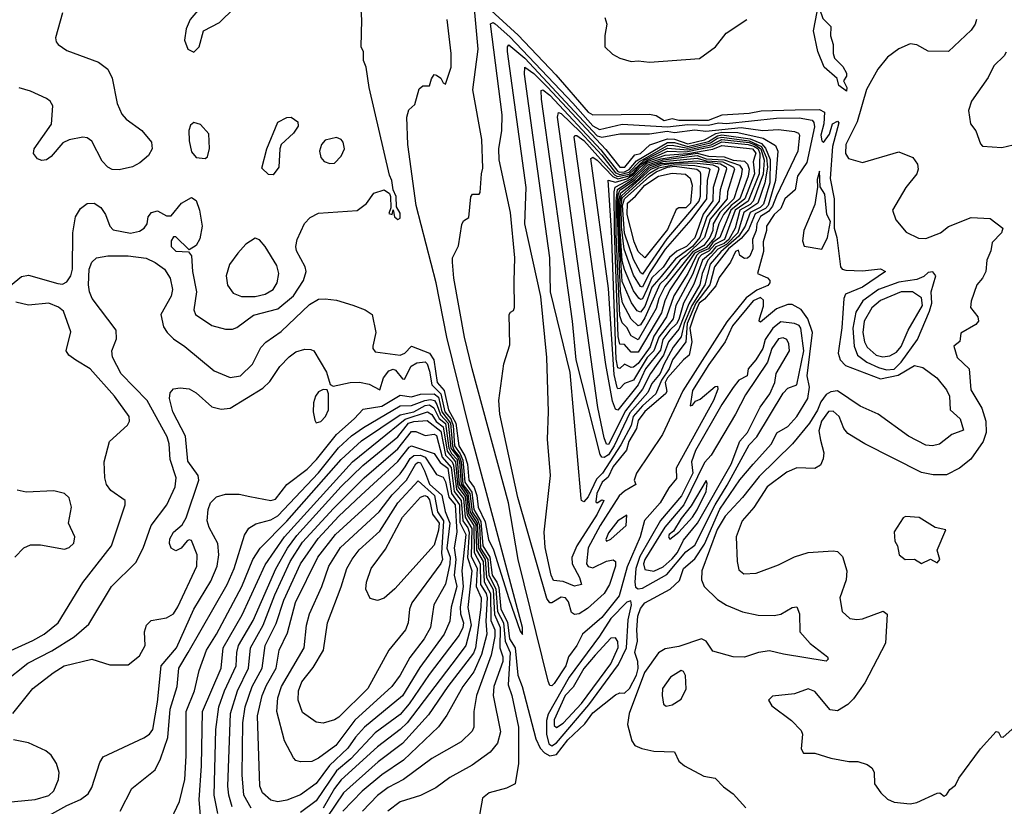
# Model space of a CAD drawing. Extents: x 1173029 to 1307123, y 522559 to 678521.
# Tile 358 of 623: x 1298757 to 1303101, y 545086 to 548555. Entities that reach past the tile are written whole.
import ezdxf

# ---------------------------------------------------------------- set-up
doc = ezdxf.new("R2010")
doc.units = 0

msp = doc.modelspace()

# ---------------------------------------------------------------- linework, layer by layer
at = {"layer": '0CON10XD'}
for points in [[(1298716.7, 547383.3), (1298765, 547422.2), (1298795, 547428.5), (1298925, 547391.5), (1298945, 547389.2), (1298965, 547398.5), (1298981.9, 547425), (1298989, 547455), (1298991.3, 547615), (1299002.9, 547685), (1299025, 547722.7), (1299055, 547743.6), (1299085, 547745.5), (1299115, 547727.1), (1299135.4, 547695.4), (1299153.6, 547645), (1299168.3, 547628.3), (1299245, 547614), (1299285, 547621.8), (1299306, 547635), (1299318.8, 547655), (1299324.1, 547685.9), (1299337.5, 547705), (1299365, 547711.2), (1299405, 547690), (1299425, 547690), (1299470.8, 547745), (1299515, 547770.6), (1299535, 547758), (1299549.6, 547715), (1299561.1, 547645), (1299551.1, 547588.9), (1299535, 547558.8), (1299505, 547540), (1299445, 547597.5), (1299435, 547597.5), (1299425, 547580), (1299424.3, 547555), (1299445, 547534.5), (1299501.7, 547531.7), (1299514, 547514), (1299518.4, 547445), (1299537.3, 547355), (1299525.5, 547275), (1299532.2, 547255), (1299605, 547206.1), (1299665, 547189.6), (1299695, 547190), (1299715, 547197.9), (1299787.5, 547252.5), (1299895, 547280.4), (1299965, 547336.6), (1300008.8, 547405), (1300020, 547445), (1300016.6, 547465), (1299977.1, 547535), (1299974.7, 547555), (1299981.3, 547585), (1300013.4, 547656.6), (1300038, 547682), (1300075, 547702), (1300245, 547713.3), (1300286.1, 547743.9), (1300319.7, 547790.3), (1300365, 547804.4), (1300388.4, 547788.4), (1300392.7, 547775), (1300394.3, 547725.7), (1300385, 547700), (1300400, 547695), (1300405, 547716.7), (1300410.8, 547685), (1300425, 547673.5), (1300435, 547680), (1300435, 547701.2), (1300418.8, 547728.8), (1300417, 547775), (1300403.8, 547803.8), (1300398.9, 547845), (1300388.5, 547868.5), (1300298.3, 548255), (1300284.7, 548345), (1300273.4, 548375), (1300273.4, 548413.4), (1300263.8, 548435), (1300265.4, 548554.6), (1300258.9, 548665)], [(1299525, 548411.2), (1299548, 548435), (1299567.5, 548505), (1299638.3, 548541.7), (1299702.5, 548605), (1299707.5, 548615), (1299702.5, 548635), (1299675, 548658.8), (1299635, 548667.5), (1299605, 548657.5), (1299575, 548633.8), (1299508.8, 548555), (1299491.2, 548515), (1299483.8, 548465), (1299498.8, 548425), (1299525, 548411.2)], [(1298725.8, 545495), (1298814.4, 545605), (1298904.2, 545675), (1298952.9, 545705), (1299075, 545735.6), (1299155, 545710.6), (1299235, 545710.6), (1299285, 545750), (1299310.5, 545795), (1299307.3, 545855), (1299315.6, 545885), (1299336.2, 545905), (1299405, 545916.8), (1299435, 545935.4), (1299455, 545966.2), (1299538.4, 546145), (1299540.3, 546195), (1299515, 546258), (1299505, 546261.2), (1299495, 546256.2), (1299469.2, 546225), (1299445, 546212.5), (1299425, 546224.4), (1299417.7, 546245), (1299419.3, 546265), (1299435, 546294.3), (1299472.7, 546327.3), (1299491.2, 546358.8), (1299546.8, 546525), (1299543.8, 546545), (1299498.8, 546608.8), (1299487.6, 546717.6), (1299432.6, 546825), (1299417.3, 546885), (1299420, 546910), (1299435, 546926.5), (1299465, 546932.1), (1299505, 546927.1), (1299535, 546909.6), (1299605, 546848.2), (1299645, 546837.9), (1299685, 546842.5), (1299829.4, 546930.6), (1299859.9, 546960.1), (1299904.7, 547025), (1299945, 547068.8), (1299975, 547089.6), (1300015, 547102.5), (1300041.2, 547101.2), (1300054, 547094), (1300110.2, 547000.2), (1300126.4, 546946.4), (1300139.3, 546939.3), (1300215.2, 546954.8), (1300256.3, 546956.3), (1300297.8, 546947.8), (1300345, 546922.9), (1300361.9, 546975), (1300385, 547006.5), (1300405, 547013.5), (1300415, 547009), (1300445, 546971.2), (1300455, 546970), (1300483.6, 547026.4), (1300508.9, 547041.1), (1300545, 547045.8), (1300555, 547036.7), (1300564.9, 547004.9), (1300574.5, 546944.5), (1300615.3, 546905.3), (1300632.6, 546825), (1300658.8, 546795), (1300669.5, 546765), (1300675.5, 546675), (1300700.5, 546640.5), (1300712.2, 546612.2), (1300719.8, 546515), (1300751.1, 546471.1), (1300760.1, 546395), (1300791.4, 546341.4), (1300800, 546235), (1300831.2, 546185), (1300840.6, 546105), (1300862, 546075), (1300870.5, 546050.5), (1300878.8, 545955), (1300908.7, 545898.7), (1300917, 545825), (1300941.8, 545785), (1300954, 545664), (1300972.8, 545615), (1301033.3, 545383.3), (1301052.1, 545342.1), (1301071.8, 545321.8), (1301095, 545308.2), (1301125.5, 545314.5), (1301175, 545379.7), (1301249.4, 545450.6), (1301285, 545497.7), (1301385, 545577.3), (1301405, 545587.1), (1301425, 545584.4), (1301447.3, 545605), (1301477.8, 545665), (1301484.5, 545694.5), (1301484.4, 545725), (1301470.2, 545765), (1301482.8, 545815), (1301478.8, 545865), (1301483.1, 545925), (1301495, 545958.7), (1301515, 545983.7), (1301625.7, 546044.3), (1301668.1, 546081.9), (1301685.3, 546135), (1301735, 546177.3), (1301777.9, 546242.1), (1301845, 546396.6), (1301933.6, 546526.4), (1301991.9, 546595), (1302072.7, 546685), (1302097.5, 546732.5), (1302145, 546760.5), (1302185, 546805.5), (1302234.1, 546885), (1302240.7, 546935), (1302231.4, 546985), (1302253.6, 547175), (1302234.1, 547235), (1302205, 547277.4), (1302165, 547298.3), (1302145, 547299.2), (1302095, 547280.2), (1302025, 547220.6), (1302019.2, 547225), (1302020, 547235), (1302038.8, 547291.2), (1302038.2, 547318.2), (1302025, 547329.5), (1301993, 547315), (1301900.9, 547205), (1301868.6, 547135), (1301796.4, 547035), (1301725, 546920), (1301715, 546852.5), (1301725, 546854.3), (1301738, 546872), (1301758.2, 546881.8), (1301825, 546937.5), (1301835, 546938.8), (1301837.3, 546925), (1301817.6, 546875), (1301652.3, 546577.7), (1301655, 546531.4), (1301619.8, 546490.2), (1301582.7, 546425), (1301513.5, 546346.5), (1301493.7, 546275), (1301437.2, 546142.8), (1301401.9, 546015), (1301325, 545918.7), (1301240, 545845), (1301214.7, 545795), (1301177.2, 545745), (1301166.7, 545705), (1301115, 545628.4), (1301105, 545617.5), (1301095, 545619.5), (1301087.9, 545637.9), (1300955.3, 546175), (1300913.5, 546425), (1300752.7, 547015), (1300718.4, 547155), (1300672.6, 547415), (1300665.7, 547485), (1300666, 547505), (1300692.7, 547557.3), (1300707.7, 547652.3), (1300715, 547667.5), (1300737.5, 547682.5), (1300746.5, 547773.5), (1300754.5, 547785.5), (1300784.3, 547785.7), (1300787.7, 547792.3), (1300793.3, 547875), (1300800.5, 547899.5), (1300795, 548026.7), (1300756.4, 548245), (1300779.2, 548425), (1300762.6, 548602.6)], [(1300820, 548610), (1300956.4, 548486.4), (1301122.2, 548312.2), (1301265, 548146.5), (1301285, 548135.5), (1301535, 548138.6), (1301565, 548132.5), (1301599.5, 548109.5), (1301635, 548119), (1301665, 548111.9), (1301795, 548112.4), (1301855.1, 548134.9), (1301975, 548142.3), (1302027.7, 548152.3), (1302177.7, 548157.7), (1302285, 548158.7), (1302307.3, 548147.3), (1302304, 548095), (1302291, 548045), (1302295, 548020), (1302303, 548013), (1302330, 548050), (1302342.7, 548095), (1302365, 548106.6), (1302370.4, 548100.4), (1302343.1, 547995), (1302332.5, 547855), (1302349.3, 547765), (1302350.4, 547635), (1302361.4, 547595), (1302377.3, 547465), (1302385, 547454.5), (1302400.7, 547450.7), (1302475, 547447.3), (1302555, 547455.5), (1302576, 547445), (1302475.3, 547375), (1302400.4, 547345), (1302392.4, 547325), (1302384.4, 547195.6), (1302367.2, 547085), (1302375.7, 547055), (1302400.6, 547030.6), (1302555, 546971.8), (1302632.9, 546987.1), (1302705, 547029.3), (1302740.7, 547020.7), (1302802.2, 546975), (1302845, 546922.5), (1302858.9, 546895), (1302861.2, 546835), (1302906.4, 546795), (1302920.8, 546745), (1302868.8, 546725), (1302815, 546682.5), (1302784.4, 546675.6), (1302755, 546678.5), (1302677.8, 546717.8), (1302543.8, 546815), (1302465, 546851), (1302365, 546917.5), (1302335, 546913.1), (1302315, 546902.6), (1302290.6, 546869.4), (1302276.8, 546833.2), (1302240.8, 546775), (1302166, 546684), (1302019.6, 546540.4), (1301945, 546447.3), (1301868.7, 546365), (1301833.4, 546306.6), (1301766.7, 546125), (1301764.2, 546084.2), (1301776.9, 546055), (1301835, 545998.5), (1301875, 545972.8), (1301945, 545944.1), (1302015, 545928.4), (1302085, 545927.1), (1302115, 545932.9), (1302165, 545963.3), (1302185, 545965.8), (1302197.5, 545935), (1302198.8, 545855), (1302243.8, 545803.8), (1302320, 545745), (1302323.8, 545735), (1302314.2, 545725.8), (1302126.6, 545756.6), (1302065, 545772.5), (1302016.2, 545765), (1301955, 545744.6), (1301905, 545745.5), (1301815, 545770.5), (1301785, 545813.8), (1301765, 545824.1), (1301665, 545790.2), (1301605, 545780.2), (1301575, 545762.3), (1301513.4, 545676.6), (1301445.2, 545495), (1301437.7, 545447.7), (1301456.9, 545375), (1301470.8, 545355), (1301500.7, 545340.7), (1301555, 545329.6), (1301645, 545327.1), (1301664.4, 545285), (1301689.2, 545265), (1301775, 545218.9), (1301825, 545210.6), (1301862.3, 545172.3), (1301905, 545141.1), (1301959.8, 545079.8)], [(1302405, 548240), (1302370, 548265), (1302363.1, 548295), (1302306.1, 548345), (1302277.3, 548415), (1302259.2, 548505), (1302275, 548590), (1302285, 548602.5), (1302300.4, 548560.4), (1302335.8, 548525), (1302333.6, 548483.6), (1302346.2, 548445), (1302345.4, 548405.4), (1302351.8, 548385), (1302388.3, 548348.3), (1302405, 548319.2), (1302404.6, 548305), (1302391.5, 548285), (1302405.3, 548255), (1302405, 548240)], [(1298685, 545632.8), (1298792.4, 545717.6), (1298898.5, 545771.5), (1298996.9, 545833.1), (1299061.3, 545888.7), (1299161.2, 546055), (1299269.4, 546160.6), (1299301.1, 546225), (1299336.5, 546325), (1299405.7, 546415), (1299442.2, 546495), (1299446.6, 546535), (1299420.3, 546615), (1299416.4, 546685), (1299406.8, 546715), (1299319.2, 546875), (1299205, 546993.8), (1299166.5, 547066.5), (1299163.2, 547095), (1299183.1, 547146.9), (1299182.5, 547185), (1299076.7, 547325), (1299064.3, 547354.3), (1299060.5, 547385), (1299063.3, 547455), (1299075, 547485.6), (1299095, 547504.5), (1299145, 547513.5), (1299235, 547513.4), (1299315, 547503.4), (1299355, 547484.3), (1299395.3, 547455), (1299420.3, 547415), (1299430.3, 547365), (1299424.7, 547335), (1299378.9, 547255), (1299391, 547201), (1299406.9, 547175), (1299435, 547147.1), (1299485, 547113.6), (1299615, 547006), (1299685, 546977.2), (1299730.6, 546985), (1299784.3, 547035.7), (1299820.7, 547109.3), (1299843, 547133), (1299910.6, 547179.4), (1300035, 547299.5), (1300075, 547322), (1300105, 547324.3), (1300155, 547318), (1300226.1, 547296.1), (1300280.6, 547275), (1300311.1, 547255), (1300327.8, 547175), (1300314.3, 547115), (1300314.4, 547104.4), (1300325, 547090.8), (1300435, 547076.1), (1300455.3, 547084.7), (1300485.3, 547114.7), (1300565, 547084.7), (1300583.8, 547055), (1300598.2, 546955), (1300629, 546919), (1300647.8, 546835), (1300681.3, 546775), (1300694.3, 546675), (1300720.9, 546630.9), (1300731.5, 546595), (1300738.6, 546525), (1300761.5, 546491.5), (1300773.6, 546456.4), (1300780, 546405), (1300810.4, 546340.4), (1300825, 546263.3), (1300847.2, 546217.2), (1300915, 546002.2), (1300965, 545858.1), (1300975, 545843.3), (1300975.2, 545874.8), (1300743.1, 546743.1), (1300640.7, 547155), (1300594.3, 547394.3), (1300506.2, 547735), (1300469.1, 548005), (1300464.4, 548125), (1300473.1, 548156.9), (1300499.5, 548180.5), (1300519.5, 548250.5), (1300535, 548263.3), (1300565, 548263.3), (1300573.3, 548293.3), (1300585, 548312.5), (1300595, 548310), (1300615, 548297.5), (1300625, 548276.2), (1300635, 548270), (1300660, 548345), (1300660, 548405), (1300642.8, 548555)], [(1298945.7, 548585), (1298914.2, 548474.2), (1298916.8, 548456.8), (1298925.8, 548445)], [(1301337.5, 548565), (1301347.1, 548535), (1301338, 548485), (1301338.8, 548435), (1301372, 548402), (1301403.8, 548385), (1301455, 548370), (1301485, 548372.9), (1301535, 548366.9), (1301756.4, 548383.6), (1301826.7, 548435), (1301872.7, 548495), (1301964.3, 548555)], [(1302977.1, 548555), (1302971.9, 548535), (1302955, 548509.1), (1302855, 548413.8), (1302765, 548415.3), (1302715, 548443.6), (1302685, 548447.8), (1302635, 548426.4), (1302585, 548388.8), (1302543.2, 548336.8), (1302492.7, 548247.3), (1302451.8, 548105), (1302401.3, 548005), (1302400, 547965), (1302412.4, 547942.4), (1302475, 547925.6), (1302635, 547971.4), (1302697, 547947), (1302717.9, 547917.9), (1302720.6, 547895), (1302714.4, 547875), (1302666.7, 547815), (1302607.5, 547715), (1302622.4, 547672.4), (1302667.6, 547617.6), (1302721.7, 547591.7), (1302755, 547589.5), (1302819.2, 547615), (1302855, 547642.3), (1302955, 547682.1), (1303038.3, 547678.3), (1303093.8, 547635), (1303087.5, 547615), (1303047.2, 547572.8), (1303041.1, 547535), (1303023.3, 547495), (1303018.6, 547445), (1303004, 547415), (1302979.2, 547385), (1302954.2, 547314.2), (1302952, 547285), (1302983.8, 547245), (1302986.2, 547225), (1302975, 547210), (1302908.1, 547171.9), (1302903.6, 547136.4), (1302878, 547115), (1302892.5, 547065), (1302945.5, 547015), (1302953.3, 546923.3), (1303001.5, 546841.5), (1303019.7, 546785), (1303020.2, 546735), (1303007.9, 546695), (1302953, 546617), (1302902.1, 546577.9), (1302845, 546548), (1302787.3, 546547.3), (1302735, 546558), (1302485, 546684.4), (1302409.5, 546729.5), (1302392, 546752), (1302371.9, 546805), (1302345, 546828.5), (1302325, 546827.3), (1302293.7, 546785), (1302282.5, 546742.5), (1302289.2, 546700.8)], [(1301205, 545931.7), (1301190.9, 545940.9), (1301178.2, 545988.2), (1301165, 546005.2), (1301145, 546009), (1301105, 545983.3), (1301095, 545983.7), (1301082.2, 546002.2), (1300955, 546447.8), (1300875.4, 546814.6), (1300870.6, 546875), (1300893.1, 547036.9), (1300918.8, 547121.2), (1300915.7, 547254.3), (1300921.2, 547265), (1300935, 547272), (1300940, 547285), (1300938.2, 547401.8), (1300941.4, 547505), (1300922.2, 547705), (1300872.5, 547937.5), (1300870.4, 547985), (1300884, 548066), (1300885.2, 548135), (1300833.9, 548536.1), (1300845, 548542.3), (1300855, 548536.7), (1300919.1, 548479.1), (1301196.5, 548186.5), (1301285, 548087.2), (1301315, 548070.2), (1301415, 548093.6), (1301615, 548082.1), (1301705, 548092.4), (1301795, 548090.3), (1301839.2, 548099.2), (1301875, 548096.5), (1302095, 548120), (1302195, 548121.6), (1302252.3, 548112.3), (1302260.7, 548100.7), (1302262.4, 548082.4), (1302228.9, 547925), (1302188.7, 547865), (1302177.2, 547805), (1302132.2, 547765), (1302115, 547722.7), (1302085.5, 547695), (1302051.8, 547645), (1302051.9, 547625), (1302036.2, 547575), (1302038, 547532), (1302012.1, 547435), (1302056.1, 547416.1), (1302065.7, 547405), (1302065.7, 547395), (1302056.6, 547383.4), (1302008.2, 547361.8), (1301961.3, 547328.7), (1301877, 547223), (1301682.4, 546917.6), (1301592.9, 546725), (1301478.4, 546555), (1301468.2, 546525), (1301474.4, 546505), (1301425, 546476.2), (1301402, 546455), (1301317.3, 546325), (1301264.2, 546225.8), (1301257.2, 546155), (1301265, 546143.1), (1301285, 546138.1), (1301345, 546167.6), (1301375, 546173.1), (1301385.9, 546165), (1301385.2, 546145), (1301358.4, 546065), (1301335.4, 546024.6), (1301261.8, 545958.2), (1301225, 545934.6), (1301205, 545931.7)], [(1298925.8, 548445), (1298965, 548419.4), (1299105, 548368), (1299145, 548336), (1299165, 548296.7), (1299186.7, 548185), (1299207.7, 548137.7), (1299226.6, 548116.6), (1299295, 548065.5), (1299338.2, 548015), (1299341.2, 547985), (1299324.7, 547955.3), (1299286.5, 547923.5), (1299255, 547906.2), (1299195, 547892.1), (1299165, 547893.5), (1299145, 547904.4), (1299121, 547931), (1299075, 548018.6), (1299055, 548033.1), (1299035, 548036.5), (1298975, 548024.4), (1298947.6, 548012.4), (1298895, 547951.1), (1298875, 547936.7), (1298855, 547934.3), (1298835, 547941.2), (1298818, 547965), (1298820.6, 547985), (1298896.2, 548093.8), (1298903.1, 548175), (1298890.9, 548195), (1298875, 548206.8), (1298805, 548239.1), (1298753.8, 548253.8)], [(1301205, 546057.6), (1301155, 546077.6), (1301111.3, 546081.3), (1301100.7, 546105), (1301075, 546226.7), (1301070.6, 546295), (1301097.7, 546545), (1301085.5, 546705), (1301090, 546825), (1301081.6, 547065), (1301055.3, 547334.7), (1300984.5, 547655), (1300990.4, 547815), (1300908.8, 548415), (1300908, 548435), (1300915, 548443.6), (1300985.1, 548385), (1301305, 548043), (1301325, 548037.4), (1301405, 548051.5), (1301535, 548051), (1301613.2, 548063.2), (1301645, 548057.7), (1301735, 548068.4), (1301783.6, 548063.6), (1301939.1, 548079.1), (1302035, 548065.8), (1302105, 548070.3), (1302175, 548061.2), (1302193.1, 548055), (1302197.2, 548045), (1302190.1, 547975), (1302095, 547778.6), (1302078.1, 547731.9), (1302060.5, 547709.5), (1302025, 547687.6), (1302008.8, 547655), (1302005.4, 547624.6), (1301990.3, 547585), (1301990.6, 547545), (1301977.6, 547512.4), (1301967.2, 547502.8), (1301955, 547501.5), (1301933.6, 547515), (1301928, 547538), (1301915, 547532.9), (1301892.8, 547485), (1301842.6, 547417.4), (1301828.3, 547381.7), (1301777.2, 547322.8), (1301753.7, 547305), (1301733.9, 547256.1), (1301713.1, 547195), (1301722.3, 547135), (1301710.8, 547075), (1301685, 547054.4), (1301614.5, 546975), (1301604.7, 546955), (1301611.7, 546915), (1301605.6, 546905), (1301515, 546826.7), (1301485, 546787), (1301477.5, 546752.5), (1301444, 546695), (1301433, 546657), (1301375, 546584.2), (1301353, 546537), (1301325.9, 546515), (1301303, 546465), (1301298.8, 546428.8), (1301305, 546424.6), (1301325, 546438.2), (1301334, 546435), (1301303.9, 546375), (1301214.5, 546235.5), (1301192.7, 546182.7), (1301193.9, 546155), (1301226.3, 546095), (1301235, 546064.3), (1301205, 546057.6)], [(1303108.9, 548411.1), (1303100, 548395), (1303055, 548350.8), (1303029.2, 548299.2), (1302955.8, 548195), (1302942.5, 548155), (1302951.4, 548095), (1302974.2, 548065), (1302995, 548007.5), (1303005, 547996.7), (1303089.1, 547990.9), (1303165, 548008.6)], [(1301245, 546429.5), (1301235.8, 546435), (1301234.2, 546444.2), (1301185, 546998.8), (1301098, 547355), (1301095.2, 547505), (1301021.9, 548035), (1300983, 548315), (1300985, 548345.2), (1301025, 548318), (1301085, 548257.1), (1301342.4, 547982.4), (1301405, 547903.8), (1301426.5, 547905), (1301471.1, 547958.9), (1301496, 547965), (1301537.3, 548002.7), (1301615, 548029.5), (1301645, 548028.5), (1301705, 548007.7), (1301777.5, 548025), (1301827.7, 548052.3), (1301855, 548058.7), (1301925, 548057.6), (1302037.3, 548032.7), (1302090.4, 548000.4), (1302101, 547975), (1302090.9, 547845), (1302058.5, 547735), (1302047.3, 547722.7), (1302001.6, 547698.4), (1301971.9, 547628.1), (1301940.1, 547589.9), (1301883.5, 547545), (1301821.7, 547465), (1301800.7, 547385), (1301739.1, 547305), (1301701.9, 547215), (1301695.8, 547134.2), (1301636.9, 547055), (1301622.4, 547015), (1301588.5, 546965), (1301562.5, 546905), (1301505, 546852.7), (1301463.4, 546805), (1301454.2, 546765), (1301409.2, 546680.8), (1301328.4, 546555), (1301301.8, 546528.2), (1301265, 546451.1), (1301245, 546429.5)], [(1301335, 546624.3), (1301325.6, 546625.6), (1301317.7, 546637.7), (1301211.9, 547055), (1301195.2, 547225), (1301058.2, 548205), (1301057.3, 548242.7), (1301065, 548245.1), (1301095, 548221.9), (1301320.7, 547980.7), (1301395, 547885.4), (1301405, 547882.2), (1301425, 547883.7), (1301445, 547894), (1301478.2, 547931.8), (1301615, 548013), (1301645, 548013.3), (1301705, 547996.2), (1301795, 548017.8), (1301835, 548042.9), (1301855, 548047.6), (1301979.4, 548029.4), (1302029.4, 548009.4), (1302047.6, 547987.6), (1302068.1, 547938.1), (1302065.4, 547835), (1302038.3, 547741.7), (1302022.9, 547727.1), (1301979.1, 547705), (1301957.4, 547645), (1301929.9, 547600.1), (1301849.2, 547530.8), (1301802.9, 547477.1), (1301779.8, 547385), (1301721.8, 547295), (1301688.7, 547215), (1301675, 547156.2), (1301639.4, 547110.6), (1301597.8, 547035), (1301582.8, 546995), (1301545, 546950.7), (1301528.5, 546911.5), (1301448.4, 546821.6), (1301378.9, 546675), (1301355, 546636.6), (1301335, 546624.3)], [(1299875, 547870.8), (1299855, 547872), (1299825, 547900), (1299846.2, 547985), (1299895, 548102.5), (1299935, 548124), (1299955, 548124.2), (1299984, 548105), (1299985.6, 548085), (1299965, 548053.8), (1299910, 548005), (1299903.8, 547985), (1299899.4, 547905), (1299875, 547870.8)], [(1301355, 546682.3), (1301345, 546682.9), (1301335, 546710.7), (1301307.5, 546845), (1301129.7, 548125), (1301133.9, 548145), (1301145, 548141.5), (1301230, 548060), (1301325, 547957), (1301385, 547880.1), (1301405, 547871.8), (1301445, 547882.7), (1301490.7, 547929.3), (1301615, 548000.4), (1301635, 548001.9), (1301705, 547988), (1301805, 548011.8), (1301835, 548031.7), (1301855, 548037.2), (1301975, 548021.2), (1302029.3, 547995), (1302051.6, 547945), (1302056.1, 547903.9), (1302044.2, 547835.8), (1302013.7, 547745), (1301951.6, 547705), (1301924.9, 547615), (1301875, 547563.2), (1301837.1, 547542.9), (1301793.1, 547495), (1301768.2, 547435), (1301757.7, 547385), (1301708.8, 547301.2), (1301665, 547189.6), (1301619, 547135), (1301596.3, 547075), (1301538.9, 546995), (1301504.7, 546925.3), (1301429.9, 546830.1), (1301355, 546682.3)], [(1299575, 547942.5), (1299585, 547950), (1299593.6, 547986.4), (1299591.7, 548051.7), (1299555, 548092), (1299525, 548100.8), (1299510.3, 548089.7), (1299503.4, 548066.6), (1299505, 548020), (1299515, 547972.5), (1299535, 547946.7), (1299575, 547942.5)], [(1300125, 547921.2), (1300145, 547922), (1300175, 547952.9), (1300189.1, 547985), (1300184.4, 548015), (1300175, 548026.9), (1300155, 548035.5), (1300105, 548023.1), (1300088.1, 548005), (1300079.5, 547975), (1300085, 547946.7), (1300099.5, 547929.5), (1300125, 547921.2)], [(1301395, 546833.6), (1301385, 546837.6), (1301372.2, 546872.2), (1301342.5, 547035), (1301203.2, 548036.8), (1301205.3, 548044.7), (1301215, 548044.4), (1301245, 548021.7), (1301380.8, 547870.8), (1301393.4, 547863.4), (1301445, 547873.8), (1301512, 547935), (1301615, 547987.8), (1301705, 547980.3), (1301806.6, 548003.4), (1301855, 548026.9), (1301975, 548013), (1302005, 548001.5), (1302025.9, 547985), (1302040.7, 547935), (1302036.4, 547873.6), (1301993.2, 547755), (1301979.8, 547740.2), (1301933.5, 547715), (1301913.8, 547635), (1301885.4, 547585), (1301865, 547567.6), (1301827.3, 547552.7), (1301805.1, 547524.9), (1301768.7, 547495), (1301730.8, 547389.2), (1301684.5, 547305), (1301665, 547232.4), (1301655, 547213.3), (1301624.6, 547185.4), (1301594.4, 547145), (1301583, 547097), (1301517.4, 547015), (1301485, 546945.1), (1301395, 546833.6)], [(1301395, 546926.6), (1301392.3, 546932.3), (1301379.6, 546989.6), (1301355, 547370), (1301276.8, 547943.2), (1301285, 547948), (1301305, 547935.1), (1301373, 547863), (1301395, 547852.5), (1301445, 547865.6), (1301467.5, 547882.5), (1301494.2, 547915), (1301524.2, 547935.8), (1301615, 547974.9), (1301695, 547972.1), (1301759.6, 547985), (1301813.8, 547996.2), (1301855, 548015.8), (1301970, 548005), (1301995, 547996.9), (1302013.9, 547985), (1302021.9, 547965), (1302019, 547875), (1301971.2, 547755), (1301912.4, 547715), (1301866.7, 547585), (1301824.7, 547565.3), (1301796.6, 547533.4), (1301765, 547518), (1301753.2, 547505), (1301725, 547430.6), (1301651.7, 547295), (1301640, 547235), (1301576.4, 547155), (1301554.8, 547095), (1301525, 547064.5), (1301465, 546965.1), (1301425, 546950.9), (1301405, 546928.9), (1301395, 546926.6)], [(1301405, 547017), (1301395, 547020), (1301387.5, 547057.5), (1301367.5, 547625), (1301353.2, 547846.8), (1301385, 547838.6), (1301435, 547852.5), (1301465, 547871.4), (1301495, 547906.5), (1301525, 547929.2), (1301605, 547957.7), (1301705, 547965.3), (1301815, 547983.2), (1301855, 547999.8), (1301989.7, 547985), (1302003.8, 547966.2), (1301997.9, 547947.9), (1301992.4, 547927.6), (1301998.1, 547875), (1301956.2, 547765), (1301894.4, 547715), (1301845.8, 547594.2), (1301815, 547571.9), (1301795, 547545), (1301753.7, 547526.3), (1301741.9, 547515), (1301704.2, 547435), (1301642.9, 547337.1), (1301610.8, 547245), (1301555, 547159), (1301537.7, 547112.3), (1301485, 547038.3), (1301465, 547023.3), (1301455, 547021.8), (1301425, 547036.5), (1301405, 547017)], [(1301455, 547088.3), (1301425, 547123), (1301405, 547123.4), (1301397.5, 547157.5), (1301381.1, 547625), (1301378.7, 547795), (1301383.7, 547816.3), (1301455.6, 547855), (1301525, 547921.6), (1301585, 547941.9), (1301745, 547966.5), (1301795, 547953.4), (1301865, 547950.7), (1301905, 547934.9), (1301955, 547931.5), (1301967.9, 547917.9), (1301974.5, 547895), (1301971.1, 547865), (1301933.9, 547765), (1301894.9, 547735.1), (1301861.5, 547695), (1301841.6, 547655), (1301823.4, 547595), (1301785, 547549.7), (1301734.1, 547525), (1301625, 547363.6), (1301602.7, 547315), (1301588.1, 547261.9), (1301485, 547088.8), (1301455, 547088.3)], [(1301485, 547142.8), (1301455, 547160.4), (1301435, 547197.4), (1301415, 547218.4), (1301405, 547248.2), (1301388.8, 547608.8), (1301387.5, 547755), (1301394, 547806), (1301466.1, 547853.9), (1301527.6, 547915), (1301595, 547936.4), (1301746.1, 547956.1), (1301785, 547941.3), (1301865, 547937.3), (1301932.6, 547912.6), (1301943.3, 547895), (1301939, 547865), (1301907, 547765), (1301845.5, 547705), (1301816.4, 547655), (1301814.2, 547625), (1301801.6, 547595), (1301775, 547558.9), (1301725, 547529), (1301602.4, 547377.6), (1301576.8, 547325), (1301565, 547281.9), (1301485, 547142.8)], [(1301485, 547204.8), (1301455, 547233.8), (1301416.4, 547306.4), (1301406.8, 547356.8), (1301393.2, 547735), (1301397, 547783), (1301405, 547803), (1301471.2, 547848.8), (1301535, 547911), (1301595, 547929.6), (1301745, 547944.5), (1301785, 547931.7), (1301858.5, 547928.5), (1301905.1, 547905), (1301909.5, 547895), (1301879.7, 547795), (1301878.4, 547765), (1301803.1, 547675), (1301778.5, 547595), (1301695, 547514.1), (1301670.4, 547495), (1301607.2, 547412.8), (1301581.4, 547388.6), (1301515, 547240.4), (1301495, 547208.8), (1301485, 547204.8)], [(1301495, 547264.9), (1301481, 547271), (1301455.6, 547305.6), (1301415, 547400.2), (1301399.4, 547635), (1301398.9, 547751.1), (1301408.8, 547791.2), (1301481.7, 547848.3), (1301535, 547901.6), (1301585, 547920.6), (1301745, 547933), (1301849, 547919), (1301872.8, 547905), (1301875.3, 547895), (1301846.6, 547805), (1301842.1, 547755), (1301788.1, 547685), (1301757.2, 547595), (1301724.2, 547555), (1301650.3, 547499.7), (1301587, 547423), (1301545, 547375.6), (1301515, 547289.9), (1301495, 547264.9)], [(1301495, 547321.1), (1301487.5, 547327.5), (1301465, 547359.3), (1301425, 547452.8), (1301415, 547490.7), (1301404.4, 547645), (1301403.7, 547745), (1301411.4, 547778.6), (1301540.7, 547895), (1301589.7, 547915), (1301653, 547923), (1301745, 547921.7), (1301815, 547914.4), (1301837.5, 547905), (1301840.7, 547895), (1301816.7, 547815), (1301814.6, 547755.4), (1301772.5, 547697.5), (1301735, 547593.1), (1301698.8, 547555), (1301656.1, 547533.9), (1301624.1, 547505.9), (1301595, 547463.7), (1301545, 547416.2), (1301523.1, 547365), (1301505, 547323.8), (1301495, 547321.1)], [(1301505, 547375.9), (1301495, 547378.3), (1301465, 547428.5), (1301422.8, 547542.8), (1301411.1, 547641.1), (1301409.5, 547735), (1301415, 547768.7), (1301535, 547877.3), (1301575, 547901.9), (1301646.5, 547916.5), (1301735, 547911.2), (1301795, 547900.5), (1301801.5, 547895), (1301789.1, 547845), (1301787.1, 547765), (1301717.9, 547672.1), (1301605, 547542.7), (1301535, 547438.1), (1301505, 547375.9)], [(1301505, 547432.4), (1301495, 547440.3), (1301465, 547496.9), (1301425, 547613.5), (1301416.4, 547735), (1301424.4, 547765), (1301535, 547862.8), (1301565, 547884.2), (1301614.1, 547905), (1301645, 547908.2), (1301744.4, 547895), (1301757.9, 547885), (1301760.6, 547875), (1301758.8, 547775), (1301752.3, 547755), (1301612, 547588), (1301505, 547432.4)], [(1301515, 547504.1), (1301485, 547533.1), (1301466.9, 547575), (1301436.3, 547695), (1301437.4, 547745), (1301473.7, 547776.3), (1301514.9, 547825), (1301574.5, 547865), (1301635, 547877.8), (1301694.2, 547874.2), (1301715, 547856.2), (1301724, 547825), (1301716, 547745), (1301695, 547724.8), (1301665, 547724.4), (1301652.1, 547717.9), (1301615, 547630), (1301515, 547504.1)], [(1302295, 547542.5), (1302321.1, 547595), (1302334.1, 547665), (1302318.1, 547695), (1302308, 547785), (1302288.2, 547818.2), (1302285, 547887.5), (1302275, 547850), (1302276.4, 547816.4), (1302265, 547740), (1302216.2, 547625), (1302209.9, 547579.9), (1302216.8, 547556.8), (1302295, 547542.5)], [(1299735, 547334.7), (1299795, 547334.8), (1299840, 547345), (1299875.4, 547365), (1299893.2, 547395), (1299899.3, 547435), (1299891, 547471), (1299839.1, 547555), (1299815, 547584.4), (1299795, 547591.1), (1299755, 547565.6), (1299718.5, 547525), (1299682.1, 547475), (1299667.1, 547425), (1299673.5, 547383.5), (1299698.7, 547348.7), (1299735, 547334.7)], [(1302581.3, 547011.3), (1302615, 547013.3), (1302645.9, 547045), (1302717.3, 547145), (1302771.1, 547268.9), (1302780.3, 547305), (1302778, 547355), (1302797.7, 547425), (1302785, 547443.2), (1302765, 547440.5), (1302745, 547422.6), (1302715, 547408.9), (1302635, 547397.1), (1302544.9, 547365.1), (1302477, 547315), (1302445.5, 547264.5), (1302431.9, 547195), (1302438.6, 547115), (1302453.5, 547075), (1302494.7, 547045), (1302545, 547020.6), (1302581.3, 547011.3)], [(1302565, 547067.8), (1302595, 547073.1), (1302625, 547088.1), (1302645.9, 547114.1), (1302676.2, 547185), (1302740.3, 547295), (1302735, 547328.6), (1302695, 547354.3), (1302645, 547354.5), (1302555, 547315.9), (1302516, 547284), (1302482.4, 547225), (1302475.8, 547175), (1302483.3, 547135), (1302495, 547111.1), (1302535.5, 547075.5), (1302565, 547067.8)], [(1298685, 545758.7), (1298815, 545817.8), (1298864.6, 545845), (1298926.2, 545895), (1299035, 546073.5), (1299161.8, 546235), (1299221.2, 546415), (1299222.5, 546435), (1299158.9, 546478.9), (1299140, 546505), (1299131.5, 546535), (1299129.5, 546605), (1299152.2, 546695), (1299232.6, 546767.4), (1299240.9, 546785), (1299239.6, 546805), (1299175, 546894.6), (1299068, 547015), (1299005, 547054), (1298973.1, 547075), (1298961.5, 547095), (1298981.7, 547178.3), (1298949.5, 547269.5), (1298927.6, 547287.6), (1298885, 547304.6), (1298795, 547295.3), (1298738.9, 547308.9)], [(1301485, 546044.6), (1301505, 546048.8), (1301611.4, 546108.6), (1301695, 546207.9), (1301735, 546237.7), (1301824.6, 546415), (1301878.3, 546501.7), (1301975, 546680.3), (1302008.7, 546715), (1302125, 546908.6), (1302145, 546929.7), (1302185, 546945.4), (1302216.1, 547095), (1302203.4, 547195), (1302195, 547205.8), (1302174.5, 547214.5), (1302115, 547222.1), (1302078.9, 547195), (1302045, 547144.4), (1302035.7, 547104.3), (1302005, 547054.8), (1301970, 547015), (1301965.6, 546985), (1301928.9, 546965), (1301905, 546932.9), (1301855, 546857.5), (1301738.7, 546655), (1301721, 546605), (1301726, 546555), (1301675.9, 546455), (1301583, 546347), (1301492.1, 546187.9), (1301475.3, 546135), (1301470.8, 546075), (1301473.1, 546053.1), (1301485, 546044.6)], [(1301555, 546122.8), (1301595, 546142.5), (1301635, 546177.7), (1301658, 546205), (1301685, 546259.1), (1301746.6, 546335), (1301896.2, 546595), (1301934, 546696), (1301966.9, 546735), (1302023.6, 546846.4), (1302065.4, 546905), (1302087.8, 546955), (1302093.9, 546995), (1302152.5, 547095), (1302150.4, 547125), (1302140.5, 547145), (1302125, 547152), (1302105, 547147.4), (1302075, 547105.3), (1302055.2, 547044.8), (1301959.3, 546900.7), (1301915.1, 546814.9), (1301807.6, 546635), (1301777.2, 546602.8), (1301687.3, 546415), (1301602.6, 546317.4), (1301515, 546174.2), (1301508.4, 546155), (1301515, 546130), (1301555, 546122.8)], [(1298885, 545045.2), (1298965, 545090.5), (1299024.3, 545115.7), (1299058.3, 545141.7), (1299075, 545169.2), (1299110.2, 545279.8), (1299125, 545304.2), (1299305, 545388.4), (1299329.1, 545405), (1299343.3, 545425), (1299364.8, 545545), (1299381.3, 545705), (1299447.9, 545785), (1299524.4, 545955), (1299600.5, 546079.5), (1299627.7, 546145), (1299634.8, 546195), (1299630.5, 546245), (1299593, 546315), (1299584, 546345), (1299588.7, 546395), (1299598.2, 546425), (1299625, 546451.3), (1299665, 546461.9), (1299725, 546462.1), (1299772.3, 546452.3), (1299865, 546434.2), (1299885, 546440.9), (1299935.4, 546504.6), (1300025, 546573.1), (1300065.5, 546615), (1300153.7, 546726.3), (1300232.8, 546795), (1300272.2, 546837.8), (1300355, 546850.9), (1300435, 546898.8), (1300485, 546892), (1300525, 546903.3), (1300585, 546905.4), (1300605, 546889.9), (1300619.5, 546825), (1300657.4, 546775), (1300665.5, 546675), (1300673.9, 546655), (1300697.5, 546627.5), (1300704.4, 546605), (1300712.3, 546505), (1300742.9, 546465), (1300752.1, 546385), (1300778.4, 546348.4), (1300785.4, 546324.6), (1300790.2, 546225), (1300821.3, 546175), (1300826.1, 546105), (1300857.3, 546045), (1300864.6, 545944.6), (1300891.2, 545895), (1300897.7, 545815), (1300920.8, 545765), (1300912, 545622), (1300927.9, 545575), (1300957.6, 545435), (1300956.8, 545275), (1300942.5, 545185), (1300904.1, 545165.9), (1300827.5, 545145), (1300797.7, 545122.3), (1300778.8, 545015)], [(1300065, 546776.7), (1300085, 546782.5), (1300105.6, 546805), (1300119.4, 546835), (1300118.8, 546905), (1300112.5, 546922.5), (1300095, 546923.8), (1300075, 546914.2), (1300061.1, 546895), (1300052.5, 546865), (1300051.5, 546825), (1300058.3, 546788.3), (1300065, 546776.7)], [(1299200.5, 545065), (1299250.8, 545165), (1299353.6, 545246.4), (1299378.5, 545295), (1299410.8, 545389.2), (1299420, 545515), (1299451, 545615), (1299458.4, 545695), (1299499.2, 545765), (1299672.6, 546065), (1299702.2, 546135), (1299748.2, 546281.8), (1299767.4, 546312.6), (1299797.9, 546332.1), (1299865, 546349.8), (1299895, 546367.3), (1300075, 546556.5), (1300163.8, 546666.2), (1300220.8, 546719.2), (1300272.9, 546757.1), (1300435, 546852.8), (1300485, 546853.8), (1300543.8, 546876.2), (1300569.7, 546879.7), (1300586.3, 546876.3), (1300597.5, 546857.5), (1300612.6, 546812.6), (1300647.6, 546775), (1300658.9, 546665), (1300689.9, 546625), (1300696.7, 546605), (1300703.7, 546505), (1300734.4, 546464.4), (1300743.7, 546383.7), (1300775.1, 546335), (1300780.2, 546225), (1300810.4, 546175), (1300816.2, 546095), (1300845, 546042.2), (1300852, 545932), (1300876.6, 545875), (1300875.5, 545785.5), (1300888, 545745), (1300887.7, 545725), (1300849, 545615), (1300845.5, 545575.5), (1300877.8, 545415), (1300864.1, 545365), (1300832.7, 545325), (1300752.5, 545267.5), (1300655, 545213.2), (1300591.8, 545168.2), (1300525, 545133.8), (1300435, 545105.9), (1300380.8, 545065)], [(1299413.8, 545005), (1299462.3, 545107.7), (1299484.8, 545205), (1299491.5, 545308.5), (1299491.2, 545505), (1299527.5, 545595), (1299549.1, 545685), (1299580.4, 545775), (1299625, 545845.8), (1299736.8, 546055), (1299785.8, 546174.2), (1299817.9, 546225), (1299935, 546343), (1300174.9, 546615.1), (1300265, 546697.1), (1300435, 546813.1), (1300495, 546825.6), (1300545, 546853.4), (1300565, 546856.7), (1300583.3, 546843.3), (1300606.8, 546796.8), (1300635, 546774.6), (1300649.7, 546665), (1300661.4, 546641.4), (1300686, 546615), (1300695.8, 546505), (1300729.9, 546455), (1300737.2, 546377.2), (1300768.3, 546328.3), (1300772.1, 546215), (1300801.5, 546165), (1300806, 546076), (1300833.2, 546025), (1300835.8, 545905.8), (1300852.6, 545865), (1300853.2, 545835), (1300836.6, 545753.4), (1300772.2, 545575), (1300760.9, 545505), (1300759.6, 545435), (1300752.3, 545417.7), (1300705, 545371.2), (1300575, 545297.2), (1300450, 545205), (1300381.5, 545168.5), (1300335, 545133.8), (1300268.3, 545065)], [(1299560.3, 544975), (1299549.1, 545115), (1299559.4, 545265), (1299563.1, 545505), (1299645.2, 545695), (1299654.8, 545785), (1299738.8, 545931.2), (1299839.1, 546150.9), (1299925.1, 546275), (1300224.9, 546605.1), (1300457.1, 546792.9), (1300556.1, 546826.1), (1300574.3, 546814.3), (1300593.5, 546783.5), (1300625, 546759.6), (1300642.7, 546652.7), (1300679.1, 546605), (1300690, 546495), (1300722, 546452), (1300730.2, 546370.2), (1300759.6, 546325), (1300762, 546205), (1300788.7, 546155), (1300789.2, 546065), (1300814.2, 546025), (1300819.2, 546005), (1300812.6, 545902.6), (1300816.8, 545845), (1300793.5, 545755), (1300760.2, 545679.8), (1300712.1, 545615), (1300641.6, 545488.4), (1300603.6, 545436.4), (1300450.6, 545289.4), (1300355, 545225.2), (1300267.6, 545152.4), (1300182.6, 545065)], [(1299630.7, 545055), (1299614.8, 545134.8), (1299622.1, 545425), (1299635.2, 545525.2), (1299660.6, 545595), (1299711.8, 545705), (1299713.9, 545765), (1299721.8, 545795), (1299786.3, 545905), (1299886.5, 546133.5), (1299937.5, 546225), (1299979.4, 546280.6), (1300175, 546496.6), (1300271.1, 546588.9), (1300425, 546715.9), (1300471.7, 546775), (1300495, 546783.7), (1300555, 546787.9), (1300615, 546739.8), (1300634.9, 546635), (1300665, 546605.5), (1300671.1, 546591.1), (1300683.5, 546483.5), (1300715, 546443.3), (1300721.5, 546361.5), (1300750.7, 546310.7), (1300749, 546189), (1300775, 546135), (1300769.8, 546055), (1300793.2, 546005), (1300791.2, 545965), (1300766.8, 545785), (1300758.8, 545761.2), (1300644.8, 545615), (1300559.9, 545490.1), (1300445, 545363.3), (1300338.3, 545281.7), (1300184.6, 545145.4), (1300075, 544982.6)], [(1299693.6, 545083.6), (1299678.6, 545135), (1299675.2, 545175), (1299686, 545495), (1299717.7, 545595), (1299766.6, 545695), (1299775.4, 545785), (1299830.8, 545885), (1299881.8, 546018.2), (1299950.6, 546165), (1300005, 546250.5), (1300140.4, 546399.6), (1300276.5, 546535), (1300425, 546662.4), (1300485, 546738.7), (1300505, 546739.3), (1300545, 546721.2), (1300585, 546727.6), (1300595, 546721.5), (1300621.1, 546625), (1300660.7, 546580.7), (1300673.3, 546475), (1300705, 546434.5), (1300711.7, 546345), (1300734.2, 546314.2), (1300740.3, 546295), (1300732.7, 546182.7), (1300750.7, 546125), (1300733.3, 545963.3), (1300747.8, 545885), (1300724.4, 545795.6), (1300686.1, 545743.9), (1300466.1, 545455), (1300435, 545424.5), (1300335, 545348.8), (1300175, 545202.9), (1300145, 545164.2), (1300095, 545077.9)], [(1302289.2, 546700.8), (1302304.4, 546645), (1302301.9, 546618.1), (1302289.5, 546590.5), (1302264.4, 546575.6), (1302185, 546579.2), (1302140.4, 546559.6), (1302055, 546495.6), (1301995.7, 546404.3), (1301943.8, 546345), (1301918.1, 546275), (1301921.5, 546165), (1301928.8, 546128.8), (1301950.7, 546110.7), (1302006.3, 546113.7), (1302105, 546150.5), (1302175, 546186.5), (1302235, 546205.6), (1302345, 546212.9), (1302365, 546209.4), (1302387.2, 546187.2), (1302406.4, 546125), (1302402.1, 546085), (1302374.5, 546005), (1302385.8, 545945), (1302418.8, 545915), (1302449.5, 545909.5), (1302475, 545913.2), (1302566.2, 545946.2), (1302583.3, 545933.3), (1302576.7, 545805), (1302485, 545630.9), (1302435, 545560), (1302410, 545535), (1302365, 545507.5), (1302331.9, 545511.9), (1302265, 545592.2), (1302235, 545604.4), (1302175, 545581.5), (1302077.5, 545572.5), (1302060, 545555), (1302075, 545529.4), (1302161.8, 545465), (1302205, 545420.6), (1302210.8, 545405), (1302205, 545340), (1302215, 545320.8), (1302265, 545320), (1302335, 545298.8), (1302415, 545283.3), (1302455, 545284.4), (1302495, 545270.8), (1302515.5, 545255.5), (1302526.9, 545236.9), (1302528, 545185), (1302555.4, 545145.4), (1302585, 545117.1), (1302615, 545104.4), (1302685, 545096.9), (1302715, 545103.3), (1302805, 545144), (1302815.8, 545145.8), (1302835, 545130.8), (1302845, 545137.5), (1302860, 545160), (1302885, 545179.5), (1302900.2, 545209.8), (1302995, 545339.6), (1303065, 545415.8), (1303075, 545412.5), (1303085, 545393.3), (1303095, 545391.4), (1303185, 545470)], [(1299778.2, 545078.2), (1299745.9, 545135), (1299737.7, 545225), (1299741.4, 545455), (1299750.7, 545525), (1299782.4, 545615), (1299825.8, 545695), (1299839, 545795), (1299887.8, 545892.2), (1299921.8, 545995), (1299995.1, 546154.9), (1300073.6, 546266.4), (1300164.8, 546365), (1300262.5, 546457.5), (1300425, 546606.1), (1300475, 546670.2), (1300485, 546675.2), (1300585, 546642.3), (1300611.9, 546601.9), (1300645, 546576.5), (1300661.7, 546465), (1300696.6, 546415), (1300698, 546338), (1300725.6, 546285), (1300706.5, 546125), (1300712.8, 546055), (1300699.6, 545965), (1300701.5, 545935), (1300714.9, 545895), (1300712.1, 545875), (1300695, 545840.2), (1300562.8, 545667.2), (1300475, 545537.8), (1300435, 545491.5), (1300325, 545409.5), (1300217.5, 545295), (1300155, 545242.6), (1300065, 545109.7), (1299995, 545059.5)], [(1299895, 545106.1), (1299865, 545113.8), (1299827.3, 545145), (1299815.9, 545175), (1299805.6, 545485), (1299825.9, 545575), (1299845, 545620.3), (1299888.7, 545695), (1299901.1, 545775), (1299938.7, 545851.3), (1299973.6, 545985), (1300072.3, 546185), (1300150.2, 546285), (1300335, 546453.4), (1300435, 546551.9), (1300457.3, 546582.7), (1300479.7, 546620.3), (1300495, 546633.3), (1300525, 546634.7), (1300545.3, 546625), (1300595, 546549.1), (1300625, 546538), (1300635, 546517.5), (1300649.9, 546449.9), (1300677.6, 546415), (1300685.2, 546294.8), (1300673.8, 546226.2), (1300681, 546175), (1300674, 546105), (1300684.5, 546055), (1300659.5, 545965), (1300655, 545902.5), (1300629.3, 545845), (1300522.2, 545697.8), (1300445, 545574), (1300278.4, 545435), (1300238.6, 545391.4), (1300205, 545342.4), (1300123.2, 545266.8), (1300065, 545186.5), (1299995, 545136.6), (1299935, 545112.8), (1299895, 545106.1)], [(1299995, 545282), (1299975, 545288.8), (1299965, 545300), (1299925.4, 545375.4), (1299891.1, 545505), (1299896, 545565), (1299912, 545615), (1300012, 545785), (1300021.9, 545885), (1300034.5, 545935.5), (1300089, 546055), (1300120.2, 546145), (1300172.2, 546227.8), (1300342.3, 546385), (1300400.1, 546459.9), (1300463, 546525), (1300505, 546595.8), (1300515, 546603.2), (1300525, 546600.6), (1300542.8, 546565), (1300565, 546506.4), (1300618.9, 546458.9), (1300634, 546386), (1300653.9, 546335), (1300641.5, 546225), (1300655.1, 546185), (1300654.9, 546155), (1300635, 546066.2), (1300583.5, 545975), (1300568.3, 545875), (1300540.7, 545825), (1300477.4, 545742.6), (1300435, 545664.6), (1300398.8, 545615), (1300234.5, 545465.5), (1300150.8, 545355), (1300075, 545298.7), (1300045, 545284.5), (1299995, 545282)], [(1300095, 545453.5), (1300065, 545457.1), (1300005, 545500), (1299985.8, 545555), (1299986.1, 545595), (1300001.7, 545635), (1300051.2, 545698.8), (1300096.2, 545775), (1300114.1, 545895.9), (1300175.5, 546054.5), (1300200.2, 546135), (1300223.4, 546176.6), (1300255, 546216.4), (1300345, 546299), (1300425.1, 546425), (1300515, 546521.5), (1300586.7, 546456.7), (1300600.6, 546385), (1300626.7, 546345), (1300618.2, 546201.8), (1300621.9, 546175), (1300615, 546157.3), (1300486, 545984), (1300476.5, 545955), (1300470.8, 545895), (1300458.2, 545865), (1300385.3, 545775), (1300292.9, 545605), (1300165, 545478.9), (1300145, 545466.9), (1300095, 545453.5)], [(1301625, 546264), (1301665, 546294.7), (1301725, 546360.9), (1301745, 546393), (1301785.8, 546475), (1301789.4, 546509.4), (1301785, 546522.5), (1301718.8, 546411.2), (1301674.3, 546355), (1301640.4, 546299.6), (1301621.6, 546285), (1301618.9, 546275), (1301625, 546264)], [(1298735, 546184.2), (1298775, 546225.8), (1298805, 546238.6), (1298849.1, 546239.1), (1298955, 546220), (1298975, 546227.1), (1298995, 546246.2), (1298999.4, 546275), (1298972.2, 546335), (1298985.5, 546405.5), (1298975, 546447.1), (1298955, 546465.5), (1298906.7, 546476.7), (1298785, 546471.1), (1298745, 546480.8)], [(1300335, 545993.1), (1300302.2, 546002.2), (1300284.1, 546044.1), (1300285.9, 546075), (1300306.7, 546135), (1300369.9, 546220.1), (1300445, 546361.7), (1300525, 546450), (1300543.5, 546456.5), (1300555, 546452.7), (1300565, 546438.1), (1300578.2, 546375), (1300606.7, 546335), (1300605, 546303.2), (1300585, 546238.4), (1300412.3, 546045), (1300365, 546004.6), (1300335, 545993.1)], [(1301345, 546256), (1301365, 546264.2), (1301432.7, 546325), (1301435, 546370), (1301395.6, 546345), (1301355, 546292.7), (1301342.3, 546262.3), (1301345, 546256)], [(1302735, 546157.5), (1302775, 546176.7), (1302805, 546160), (1302816, 546175), (1302804, 546215), (1302842.5, 546305), (1302795.8, 546315.8), (1302725, 546360), (1302665, 546364), (1302655, 546358.8), (1302614.1, 546295.9), (1302618, 546255), (1302630, 546235), (1302636.2, 546195), (1302662.5, 546175), (1302705, 546176), (1302735, 546157.5)], [(1301105, 545353.3), (1301125, 545365.9), (1301267, 545533), (1301399, 545711), (1301433.5, 545785), (1301441.7, 545908.3), (1301455.2, 545975.2), (1301452.3, 545992.3), (1301435, 545985.9), (1301364.3, 545915), (1301315, 545836.6), (1301180.7, 545655), (1301087.8, 545492.2), (1301080.3, 545465), (1301080.1, 545405), (1301091.6, 545361.6), (1301105, 545353.3)], [(1301125, 545433.1), (1301155, 545453.3), (1301235, 545539.9), (1301365.3, 545715), (1301396.3, 545786.3), (1301395, 545812.5), (1301385, 545829.4), (1301365, 545827.5), (1301295, 545752.5), (1301245, 545693.2), (1301198.3, 545611.7), (1301163.3, 545575), (1301115, 545468.2), (1301115, 545442.9), (1301125, 545433.1)], [(1301608, 545528), (1301635, 545533.1), (1301675, 545558.9), (1301696.3, 545603.7), (1301693.3, 545663.3), (1301685, 545680.8), (1301675, 545684.4), (1301627.5, 545655), (1301592.3, 545605), (1301590.4, 545575), (1301597.1, 545537.1), (1301608, 545528)], [(1298687.4, 545102.6), (1298825, 545116.2), (1298885, 545133.2), (1298906.7, 545155), (1298927.8, 545205), (1298931.1, 545235), (1298918.9, 545275), (1298895, 545311.1), (1298871.2, 545331.2), (1298795, 545365.7), (1298730, 545380)]]:
    msp.add_lwpolyline(points, dxfattribs=at)

doc.saveas('drawing.dxf')
